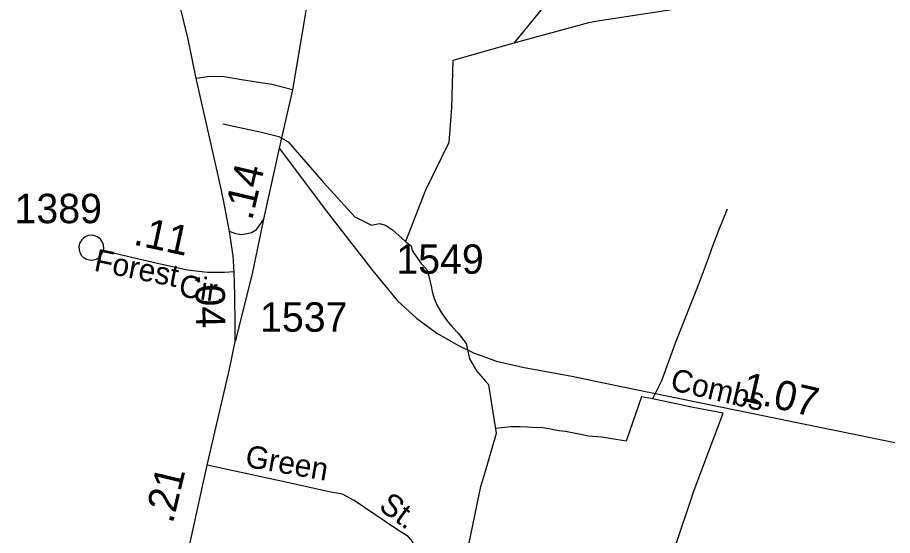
# Model space of a CAD drawing. Extents: x 2206922 to 2357709, y 510027 to 673830.
# Drawn here: x 2303593 to 2307313, y 619364 to 621565 of the extents above; entities that cross this region are included whole.
import ezdxf

# ---------------------------------------------------------------- set-up
doc = ezdxf.new("R2010")
doc.units = 0
for name, color, linetype in [('Exist Hydrographic Creek Single Shore', 7, 'Continuous'), ('Exist Hydrographic Misc Water Feature', 7, 'Continuous'), ('Exist Road Non-System Type 51', 7, 'Continuous'), ('Exist Road Non-System Type 51 Label', 7, 'Continuous'), ('Exist Road Primary US Attributed', 7, 'Continuous'), ('Exist Road Primary US Mileage Tenths English Label', 7, 'Continuous'), ('Exist Road Secondary Mileage Hundredths English Label', 7, 'Continuous'), ('Exist Road Secondary Type 51 Attributed', 7, 'Continuous'), ('Exist Road Secondary Type 51 Label', 7, 'Continuous'), ('Exist Road Secondary Type 51 Number Label', 7, 'Continuous')]:
    doc.layers.add(name, color=color, linetype=linetype)

msp = doc.modelspace()

# ---------------------------------------------------------------- linework, layer by layer
at = {"layer": 'Exist Hydrographic Creek Single Shore'}
msp.add_lwpolyline([(2307681.4, 617602.3), (2307309.1, 617654), (2307053.1, 617687.6), (2306936, 617758.4), (2306542.1, 617955.7), (2306315.9, 618143.4), (2305893.9, 618589), (2305734, 618805.7), (2305707.9, 618880.1), (2305649.1, 618920.4), (2305522, 619184.3), (2305503.9, 619285.4), (2305563.6, 619572.7), (2305579.8, 619627.7), (2305629.9, 619799.3), (2305597.6, 620005), (2305582.4, 620020.5)], dxfattribs=at)
at = {"layer": 'Exist Hydrographic Misc Water Feature'}
for points in [[(2306973, 622078.6), (2306775, 621816.9), (2306626.5, 621647.1), (2306439.1, 621608.2), (2306050.3, 621548.1)], [(2306170.5, 622032.6), (2306124.5, 621972.5), (2306067.9, 621901.8), (2305703.8, 621456.1)], [(2306050.3, 621548.1), (2306020.2, 621541.8), (2305703.8, 621456.1), (2305443.6, 621382.2), (2305437.7, 621180.7), (2305426.8, 621034.4), (2305327.6, 620832.1), (2305242.3, 620613.9)], [(2304465.5, 621113.3), (2304630, 621077.2), (2304704, 621059.9), (2304744.4, 621036.4), (2304893.7, 620864.3), (2305027.9, 620718.3), (2305098.3, 620682.2), (2305132.6, 620689.4), (2305157.9, 620682.2), (2305186.8, 620662.4), (2305242.3, 620613.9)], [(2306611, 620751), (2306573.6, 620659.8), (2306543.2, 620582.7), (2306529.2, 620540.6), (2306487.1, 620428.4), (2306392.1, 620187.9), (2306330.6, 620021.1), (2306293.4, 619945)], [(2305242.3, 620613.9), (2305266.7, 620594.4), (2305271.6, 620575.7), (2305282.4, 620557.6), (2305309.5, 620519.7), (2305333, 620494.4), (2305344, 620461.1), (2305352.6, 620423.3), (2305356.5, 620401.2), (2305365.1, 620371.5), (2305377.6, 620341.7), (2305395.7, 620309.8), (2305418, 620278), (2305440.1, 620252.4), (2305466.4, 620224.5), (2305500.5, 620179.8), (2305515, 620115.1), (2305544.2, 620063.2), (2305582.4, 620020.5)], [(2306293.4, 619945), (2306246.5, 619953.1), (2306196.3, 619810.7), (2306181.7, 619765.3), (2306112.2, 619776.7), (2306078.2, 619781.5), (2306021.5, 619786.4), (2305973, 619796.1), (2305922.8, 619805.8), (2305895.3, 619809), (2305859.7, 619815.5), (2305817.6, 619823.6), (2305798.6, 619822.4), (2305761.1, 619824.1), (2305730.7, 619825.7), (2305712.9, 619825.6), (2305690.7, 619825.3), (2305626.9, 619818.6)], [(2306563, 619213), (2306548.7, 619216.7), (2306497, 619230.2), (2306462.5, 619246), (2306426.4, 619261.5), (2306400.4, 619275.2), (2306380.3, 619290.8), (2306469.8, 619556.5), (2306592.8, 619883.5), (2306466.5, 619907.8), (2306293.4, 619945)]]:
    msp.add_lwpolyline(points, dxfattribs=at)
at = {"layer": 'Exist Road Non-System Type 51'}
for points in [[(2304761.8, 621258.1), (2304675, 621280.3), (2304553.9, 621298.5), (2304471.1, 621312.6), (2304434.8, 621314.6), (2304400.5, 621312.6), (2304353.7, 621305.2)], [(2304638.7, 620708.7), (2304604.3, 620660.2), (2304587.3, 620649.7), (2304569.4, 620645.6), (2304543.8, 620642), (2304521.6, 620646.1), (2304494.3, 620656)], [(2303958, 620574.2), (2303959.5, 620582), (2303959, 620599.2), (2303951.5, 620615.3), (2303946.4, 620622.8), (2303940.5, 620627.4), (2303933.7, 620632.8), (2303925.4, 620636.5), (2303917.1, 620638.7), (2303907.6, 620640), (2303895.3, 620638.7), (2303883.7, 620634.9), (2303873.2, 620628.2), (2303866, 620620.4), (2303857.9, 620607), (2303853.9, 620593.5), (2303854.7, 620577.7), (2303859.5, 620563.4), (2303865.1, 620554.5), (2303872.1, 620547.3), (2303886.4, 620537.6), (2303906, 620533.6), (2303916, 620534.9), (2303927.8, 620538.1), (2303938.6, 620544.6), (2303945.6, 620550.8), (2303950.9, 620558), (2303958, 620574.2)], [(2305368, 618984.4), (2305297.4, 619253.1), (2305279.2, 619317.7), (2305272.2, 619338.4), (2305264.5, 619349.4), (2305253.7, 619359.7), (2305200.5, 619394.5), (2305024.9, 619513.6), (2304974.4, 619539.9), (2304917.9, 619550), (2304746.3, 619588.4), (2304399.1, 619663.1)]]:
    msp.add_lwpolyline(points, dxfattribs=at)
at = {"layer": 'Exist Road Primary US Attributed'}
for points in [[(2304514.2, 620484.7), (2304509.5, 620552.4), (2304494.3, 620656), (2304474.6, 620760.8), (2304458.4, 620836.6), (2304409.7, 621057), (2304351.9, 621313.5), (2304319.4, 621472.4), (2304269.8, 621677.4)], [(2304518.2, 620187.9), (2304518.6, 620257.3), (2304517.3, 620385), (2304514.2, 620484.7)], [(2304302.2, 619218.7), (2304399.1, 619663.1), (2304494, 620071.1), (2304518.2, 620187.9)]]:
    msp.add_lwpolyline(points, dxfattribs=at)
at = {"layer": 'Exist Road Secondary Type 51 Attributed'}
for points in [[(2305111, 624041.4), (2305062.6, 623583.9), (2305018.2, 623095.1), (2304987.9, 622850.7), (2304965.7, 622632.6), (2304934.4, 622292), (2304874.8, 621922.6), (2304761.8, 621258.1), (2304705.3, 621009.7)], [(2304705.3, 621009.7), (2304638.7, 620708.7), (2304590.2, 620476.4), (2304518.2, 620187.9)], [(2304705.3, 621009.7), (2304915.6, 620731.2), (2305103.7, 620489.2), (2305208.9, 620361.7), (2305289.3, 620287.2), (2305375.4, 620223.9), (2305468.3, 620171.4), (2305531.5, 620140.5), (2305629.8, 620105.4), (2305746.8, 620078.5), (2305943.3, 620042.2), (2306173.4, 619994.3), (2306816.7, 619863.1), (2307322.7, 619759.4)], [(2304514.2, 620484.7), (2304473.8, 620482.1), (2304400.5, 620481.5), (2304315.7, 620491.6), (2304194.6, 620517.8), (2303958, 620574.2)]]:
    msp.add_lwpolyline(points, dxfattribs=at)

# ---------------------------------------------------------------- texts
at = {"layer": 'Exist Road Non-System Type 51 Label'}
for s, rotation, p in [('Green', 350.1753, (2304557.2, 619656.9)), ('St.', 323.6654, (2305124.4, 619478.2))]:
    msp.add_text(s, height=95, rotation=rotation, dxfattribs=at).set_placement(p)
at = {"layer": 'Exist Road Primary US Mileage Tenths English Label'}
for s, rotation, p in [('.04', 270.8724, (2304348.7, 620476.3)), ('.21', 76.521, (2304253, 619411.7))]:
    msp.add_text(s, height=125, rotation=rotation, dxfattribs=at).set_placement(p)
at = {"layer": 'Exist Road Secondary Mileage Hundredths English Label'}
for s, rotation, p in [('.14', 76.8614, (2304590.3, 620699.4)), ('.11', 347.7673, (2304081.9, 620601.1)), ('1.07', 347.099, (2306664.9, 619938.9))]:
    msp.add_text(s, height=125, rotation=rotation, dxfattribs=at).set_placement(p)
at = {"layer": 'Exist Road Secondary Type 51 Label'}
for s, rotation, p in [('Forest', 348.6332, (2303914.5, 620489.8)), ('Cir.', 351.9994, (2304275.4, 620380.2)), ('Combs', 346.8825, (2306364.1, 619983.7))]:
    msp.add_text(s, height=95, rotation=rotation, dxfattribs=at).set_placement(p)
at = {"layer": 'Exist Road Secondary Type 51 Number Label'}
for s, p in [('1389', (2303580.3, 620691.1)), ('1549', (2305203.7, 620476.2)), ('1537', (2304624.2, 620230.1))]:
    msp.add_text(s, height=125, dxfattribs=at).set_placement(p)

doc.saveas('drawing.dxf')
